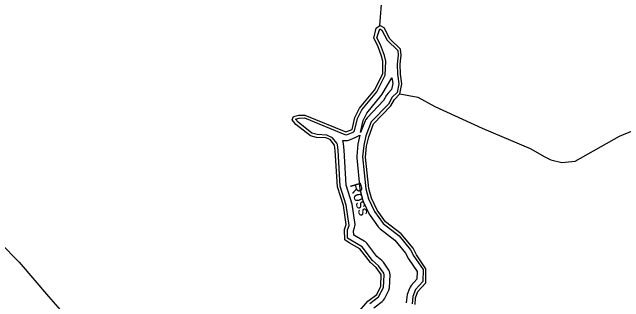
# Model space of a CAD drawing. Extents: x 2532689 to 2764727, y 536648 to 732970.
# Drawn here: x 2695214 to 2703508, y 622085 to 626019 of the extents above; entities that cross this region are included whole.
import ezdxf

# ---------------------------------------------------------------- set-up
doc = ezdxf.new("R2010")
doc.units = 0
for name, color, linetype in [('Exist Hydrographic Buffer Line', 7, 'Continuous'), ('Exist Hydrographic Creek Double Shore', 7, 'Continuous'), ('Exist Hydrographic Creek Single Shore', 7, 'Continuous'), ('Exist Hydrographic Creek Single Shore Label', 7, 'Continuous'), ('Exist Road Secondary Type 51 Attributed', 7, 'Continuous')]:
    doc.layers.add(name, color=color, linetype=linetype)

msp = doc.modelspace()

# ---------------------------------------------------------------- linework, layer by layer
at = {"layer": 'Exist Hydrographic Buffer Line'}
for points in [[(2699663.2, 623654.7), (2699635.6, 624141.2), (2699625.3, 624219.3), (2699616.5, 624239.3), (2699556.6, 624312.5), (2699481.6, 624348), (2699347.7, 624355.6), (2699276.1, 624375.1), (2699090.7, 624523.5), (2699056.1, 624566.2), (2699105.9, 624581.3), (2699176.9, 624581.4), (2699724.3, 624357.2), (2699746.5, 624354.8), (2699837.3, 624390), (2699857.2, 624407.2), (2699898.2, 624572.6), (2699957.3, 624691.8), (2700157.6, 624936.3), (2700274.1, 625161.2), (2700282.5, 625352.7), (2700263.2, 625432.1), (2700209.1, 625575.2), (2700160.5, 625672.3), (2700200.1, 625790.5), (2700227.7, 625775), (2700300.1, 625637.5), (2700442.6, 625498.6), (2700450.2, 625435.7), (2700436.9, 625315), (2700440.6, 625174.9), (2700458.8, 625047), (2700433, 624929.3), (2700367.8, 624862.3), (2700316.1, 624771), (2700083.8, 624528.9), (2700011.8, 624338.1), (2699980.7, 624207.9), (2699966.9, 624053.9), (2700009.8, 623621.3), (2700047.1, 623481.7), (2700128.5, 623310.5), (2700244.1, 623148.2), (2700460.7, 622980.3), (2700617.8, 622790.5), (2700659.6, 622704.6), (2700785.3, 622521.6), (2700781.8, 622358.6), (2700685.6, 622250.4), (2700647.1, 622154.5), (2700638.1, 622055.3)], [(2699935.3, 624386.1), (2699974.1, 624545.2), (2700025.2, 624648.2), (2700219.3, 624885.6), (2700233.3, 624906.7), (2700362.5, 625127.9), (2700377.6, 625050), (2700359.8, 624968.8), (2700310.6, 624918.1), (2700291.3, 624892.3), (2700251.1, 624818.9), (2700026, 624584.3), (2700008.5, 624561.2), (2699999.7, 624542.3), (2699935.3, 624386.1)], [(2699864.6, 623133.5), (2699823.2, 623409.7), (2699742.6, 623669.3), (2699715.3, 624145.7), (2699704.7, 624229.9), (2699697.1, 624274.5), (2699718.8, 624276), (2699739.5, 624274.3), (2699760.2, 624276), (2699780.5, 624281.5), (2699866.9, 624315.6), (2699899.9, 624335.3), (2699927.5, 624347.4), (2699902.7, 624226.5), (2699887.2, 624060.9), (2699887.2, 624038.3), (2699930, 623613.2), (2699969.8, 623460.9), (2699977.4, 623440.1), (2700056.3, 623275.9), (2700067, 623258), (2700179.1, 623101.6), (2700203.5, 623076.1), (2700404.9, 622922.3), (2700550.1, 622746.8), (2700587.8, 622669.5), (2700704.9, 622497.4), (2700702.6, 622389.7), (2700625.8, 622303.6), (2700611.6, 622283.8), (2700603.2, 622265.7), (2700572, 622182.4), (2700564.8, 622149.6), (2700558.9, 622069.2)], [(2700063.3, 622062.1), (2700181.8, 622153.1), (2700249.3, 622277.5), (2700258.5, 622452.1), (2700253.4, 622473.3), (2700182.4, 622575.2), (2700101.6, 622645.9), (2699958.1, 622830.6), (2699804.5, 622919.7), (2699763.1, 622947.5), (2699760.8, 623060.3), (2699782.4, 623120), (2699744, 623397.4), (2699663.2, 623654.7)], [(2700118.9, 622003.9), (2700230.6, 622089.7), (2700249.7, 622107.8), (2700261.6, 622124.9), (2700320.6, 622241.3), (2700331.9, 622274.7), (2700338.7, 622449.5), (2700336.8, 622474.1), (2700331.3, 622494.4), (2700322.7, 622513.3), (2700248, 622621), (2700227.5, 622643.6), (2700159.9, 622701.4), (2700021.3, 622879.6), (2700003.8, 622897.9), (2699986.6, 622910), (2699846.3, 622988), (2699841, 623047.2), (2699857.6, 623092.8), (2699862.8, 623112.7), (2699864.6, 623133.5)]]:
    msp.add_lwpolyline(points, dxfattribs=at)
at = {"layer": 'Exist Hydrographic Creek Double Shore'}
for points in [[(2699739.5, 624394.2), (2699822.6, 624427.2), (2699860.5, 624586.3), (2699923.7, 624713.6), (2700126.7, 624961.5), (2700238.6, 625179.5), (2700242.5, 625353.7), (2700224.5, 625421.9), (2700171.6, 625561), (2700118.5, 625667.2), (2700148.6, 625803), (2700197.6, 625837.8)], [(2700469.5, 624909.7), (2700499.6, 625045.6), (2700480.6, 625176.1), (2700476.5, 625310.6), (2700490.6, 625435.9), (2700480.6, 625517.6), (2700335.6, 625656.2), (2700257.5, 625804.1), (2700197.6, 625837.8)], [(2700677.6, 622048.3), (2700684.6, 622140.5), (2700715.6, 622223.8), (2700821.6, 622343), (2700825.7, 622533.7), (2700695.7, 622722.2), (2700651.6, 622812.3), (2700488.6, 623009.3), (2700276.5, 623171.5), (2700164.6, 623327.8), (2700085.6, 623492.2), (2700049.6, 623625.3), (2700006.5, 624050.4), (2700019.6, 624198.7), (2700049.6, 624324.6), (2700112.5, 624501.2), (2700348.5, 624747.2), (2700396.5, 624834.5), (2700469.5, 624909.7)], [(2699585.5, 624214), (2699525.6, 624287.1), (2699466.6, 624311), (2699341.5, 624315.8), (2699257.6, 624338.7), (2699062.6, 624494.9), (2699010.6, 624558.6), (2699026.5, 624601.9), (2699100.6, 624621.3), (2699184.6, 624621.4), (2699739.5, 624394.2)], [(2699897.6, 621928.1), (2700035.6, 622091.3), (2700157.6, 622184.9), (2700213.6, 622295.5), (2700218.5, 622453.3), (2700149.6, 622552.3), (2700072.5, 622618.1), (2699926.5, 622806), (2699783.6, 622885.6), (2699723.5, 622925.9), (2699720.7, 623066.9), (2699744.6, 623133.5), (2699704.7, 623391.3), (2699623.7, 623647.5), (2699595.6, 624138.9), (2699585.5, 624214)]]:
    msp.add_lwpolyline(points, dxfattribs=at)
at = {"layer": 'Exist Hydrographic Creek Single Shore'}
for points in [[(2700197.6, 625837.8), (2700230.6, 626239.7), (2700346.5, 626608.9)], [(2700469.5, 624909.7), (2700716, 624866.1), (2700946.2, 624735.9), (2701587, 624445.4), (2702237.7, 624164.9), (2702437.9, 624054.7), (2702518, 624014.6), (2702668.2, 623974.6), (2702848.4, 623994.6), (2703449.1, 624335.2), (2705283.5, 625097.6)]]:
    msp.add_lwpolyline(points, dxfattribs=at)
at = {"layer": 'Exist Road Secondary Type 51 Attributed'}
msp.add_lwpolyline([(2695054.1, 622879.4), (2695309.9, 622624.8), (2695704.5, 622157.4), (2696085.8, 621722), (2696197.5, 621545.5), (2696494.1, 620937.1), (2696543.1, 620703.4), (2696544.1, 620661.5), (2696522.5, 620357.8), (2696488.7, 620044.8), (2696458.7, 619711.7), (2696451.2, 619618.9)], dxfattribs=at)

# ---------------------------------------------------------------- texts
at = {"layer": 'Exist Hydrographic Creek Single Shore Label'}
msp.add_text('Ross', height=150, rotation=287.24573, dxfattribs=at).set_placement((2699792, 623676.2))

doc.saveas('drawing.dxf')
